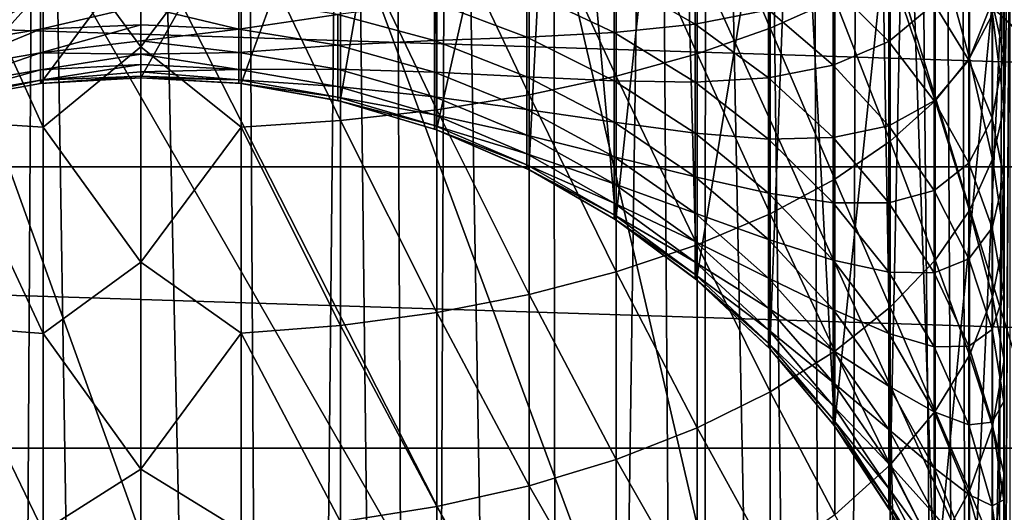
# Model space of a CAD drawing. Header units: metres. Extents: x -258 to 72, y -72 to 102.
# Tile 270 of 656: x -0.98 to 6.99, y 61.48 to 65.47. Entities that reach past the tile are written whole.
import ezdxf

# ---------------------------------------------------------------- set-up
doc = ezdxf.new("R2010")
doc.units = ezdxf.units.M
doc.layers.add('solid_FREESTAND_ASM_SW0005', color=7, linetype='CONTINUOUS')

msp = doc.modelspace()

# ---------------------------------------------------------------- linework, layer by layer
at = {"layer": 'solid_FREESTAND_ASM_SW0005'}
for points in [[(7.028702, 77.823265, 45.551315), (6.628679, 77.554794, 45.755878), (6.769414, 21.981243, 45.685631)], [(7.028702, 77.823265, 45.551315), (6.769414, 21.981243, 45.685631), (7.861178, 21.614853, 45.075054)], [(6.628679, 77.554794, 45.755878), (6.472615, 77.456192, 45.831638), (6.769414, 21.981243, 45.685631)], [(6.472615, 77.456192, 45.831638), (6.224226, 77.306015, 45.947674), (6.769414, 21.981243, 45.685631)], [(6.224226, 77.306015, 45.947674), (5.816307, 77.076492, 46.126446), (6.769414, 21.981243, 45.685631)], [(5.816307, 77.076492, 46.126446), (5.405567, 76.865677, 46.292137), (5.658291, 22.293133, 46.19186)], [(5.816307, 77.076492, 46.126446), (5.658291, 22.293133, 46.19186), (6.769414, 21.981243, 45.685631)], [(5.405567, 76.865677, 46.292137), (4.992632, 76.673012, 46.44474), (5.658291, 22.293133, 46.19186)], [(4.992632, 76.673012, 46.44474), (4.578208, 76.498077, 46.584259), (5.658291, 22.293133, 46.19186)], [(4.578208, 76.498077, 46.584259), (4.162912, 76.340408, 46.710766), (4.535275, 22.54842, 46.597946)], [(4.578208, 76.498077, 46.584259), (4.535275, 22.54842, 46.597946), (5.658291, 22.293133, 46.19186)], [(4.162912, 76.340408, 46.710766), (3.330263, 76.074623, 46.92564), (3.405529, 22.746481, 46.908295)], [(4.162912, 76.340408, 46.710766), (3.405529, 22.746481, 46.908295), (4.535275, 22.54842, 46.597946)], [(3.330263, 76.074623, 46.92564), (2.495496, 75.871727, 47.090961), (3.405529, 22.746481, 46.908295)], [(2.495496, 75.871727, 47.090961), (2.037221, 75.786079, 47.161015), (2.271846, 22.887524, 47.126957)], [(2.495496, 75.871727, 47.090961), (2.271846, 22.887524, 47.126957), (3.405529, 22.746481, 46.908295)], [(2.037221, 75.786079, 47.161015), (1.660388, 75.728943, 47.207821), (2.271846, 22.887524, 47.126957)], [(-0.832487, 75.645218, 47.276882), (-1.666909, 75.73008, 47.207092), (-1.136793, 22.971889, 47.256863)], [(1.660388, 75.728943, 47.207821), (0.827557, 75.644501, 47.277153), (1.136797, 22.971889, 47.256863)], [(1.660388, 75.728943, 47.207821), (1.136797, 22.971889, 47.256863), (2.271846, 22.887524, 47.126957)], [(-0.832487, 75.645218, 47.276882), (-1.136793, 22.971889, 47.256863), (0, 23, 47.299999)], [(0, 75.617157, 47.299999), (-0.832487, 75.645218, 47.276882), (0, 23, 47.299999)], [(0.827557, 75.644501, 47.277153), (0, 75.617157, 47.299999), (1.136797, 22.971889, 47.256863)], [(0, 75.617157, 47.299999), (0, 23, 47.299999), (1.136797, 22.971889, 47.256863)], [(6.208228, 54.036381, -872.605164), (-0.000496, 70.836792, -873.1203), (-2.318088, 70.798859, -873.1203)], [(6.208228, 54.036381, -872.605164), (2.31709, 70.798882, -873.1203), (-0.000496, 70.836792, -873.1203)], [(-7.592783, 68.983185, -873.069885), (3.018616, 52.879505, -872.566895), (-3.397065, 70.755295, -873.1203)], [(6.208228, 54.036381, -872.605164), (-2.318088, 70.798859, -873.1203), (-3.397065, 70.755295, -873.1203)], [(6.208228, 54.036381, -872.605164), (-3.397065, 70.755295, -873.1203), (3.018616, 52.879505, -872.566895)], [(9.46113, 55.001034, -872.644226), (4.63219, 70.685173, -873.1203), (2.31709, 70.798882, -873.1203)], [(9.46113, 55.001034, -872.644226), (2.31709, 70.798882, -873.1203), (6.208228, 54.036381, -872.605164)], [(9.46113, 55.001034, -872.644226), (6.942323, 70.495789, -873.1203), (4.63219, 70.685173, -873.1203)], [(12.765753, 55.770023, -872.683899), (9.245013, 70.230911, -873.1203), (6.942323, 70.495789, -873.1203)], [(12.765753, 55.770023, -872.683899), (6.942323, 70.495789, -873.1203), (9.46113, 55.001034, -872.644226)], [(-1.614308, 64.811317, -2.2), (-2.384848, 69.25, -2.2), (2.384848, 69.25, -2.2)], [(-0.812653, 64.952667, -2.2), (-1.614308, 64.811317, -2.2), (2.384848, 69.25, -2.2)], [(-0.812653, 64.952667, -2.2), (2.384848, 69.25, -2.2), (0, 65, -2.2)], [(0.812653, 64.952667, -2.2), (0, 65, -2.2), (2.384848, 69.25, -2.2)], [(1.614308, 64.811317, -2.2), (0.812653, 64.952667, -2.2), (2.384848, 69.25, -2.2)], [(2.394144, 64.57785, -2.2), (1.614308, 64.811317, -2.2), (2.384848, 69.25, -2.2)], [(2.394144, 64.57785, -2.2), (2.384848, 69.25, -2.2), (3.385394, 68.99041, -2.2)], [(-7.592783, 68.983185, -873.069885), (-11.677063, 66.962334, -873.020874), (-0.096357, 51.534515, -872.52948)], [(-7.592783, 68.983185, -873.069885), (-0.096357, 51.534515, -872.52948), (3.018616, 52.879505, -872.566895)], [(3.141594, 64.255424, -2.2), (2.394144, 64.57785, -2.2), (3.385394, 68.99041, -2.2)], [(3.84656, 63.848415, -2.2), (3.141594, 64.255424, -2.2), (3.385394, 68.99041, -2.2)], [(3.84656, 63.848415, -2.2), (3.385394, 68.99041, -2.2), (4.358607, 68.642021, -2.2)], [(4.499516, 63.362309, -2.2), (3.84656, 63.848415, -2.2), (4.358607, 68.642021, -2.2)], [(4.499516, 63.362309, -2.2), (4.358607, 68.642021, -2.2), (5.296589, 68.207649, -2.2)], [(5.091614, 62.803692, -2.2), (4.499516, 63.362309, -2.2), (5.296589, 68.207649, -2.2)], [(5.614861, 62.180111, -2.2), (5.091614, 62.803692, -2.2), (5.296589, 68.207649, -2.2)], [(5.614861, 62.180111, -2.2), (5.296589, 68.207649, -2.2), (6.191791, 67.690804, -2.2)], [(6.062179, 61.499996, -2.2), (5.614861, 62.180111, -2.2), (6.191791, 67.690804, -2.2)], [(6.427511, 60.77256, -2.2), (6.062179, 61.499996, -2.2), (6.191791, 67.690804, -2.2)], [(6.427511, 60.77256, -2.2), (6.191791, 67.690804, -2.2), (7.036954, 67.095673, -2.2)], [(6.705927, 60.007622, -2.2), (6.427511, 60.77256, -2.2), (7.036954, 67.095673, -2.2)], [(6.893654, 59.215538, -2.2), (6.705927, 60.007622, -2.2), (7.036954, 67.095673, -2.2)], [(7.036954, 67.095673, 10.3), (6.721666, 65.738327, 10.3), (7.493695, 64.993355, 10.3)], [(6.988157, 58.407017, -2.2), (6.893654, 59.215538, -2.2), (7.036954, 67.095673, -2.2)], [(6.988157, 57.592983, -2.2), (7.036954, 67.095673, -2.2), (7.036954, 48.904327, -2.2)], [(6.988157, 57.592983, -2.2), (6.988157, 58.407017, -2.2), (7.036954, 67.095673, -2.2)], [(0, 67.052956, -433.804932), (0, 65.250931, -433.236755), (-0.792422, 66.329659, -433.550537)], [(0.81265, 66.330338, -433.548309), (0, 65.250931, -433.236755), (0, 67.052956, -433.804932)], [(-11.677063, 66.962334, -873.020874), (-3.125612, 50.006203, -872.493103), (-0.096357, 51.534515, -872.52948)], [(5.094968, 66.960648, -431.490143), (5.094968, 65.40329, -430.93988), (4.502632, 66.796799, -432.025177)], [(5.618265, 65.636177, -430.360321), (5.094968, 65.40329, -430.93988), (5.094968, 66.960648, -431.490143)], [(4.502632, 66.796799, -432.025177), (4.502632, 65.194656, -431.459106), (3.849284, 66.654213, -432.490753)], [(5.094968, 65.40329, -430.93988), (4.502632, 65.194656, -431.459106), (4.502632, 66.796799, -432.025177)], [(3.849284, 66.654213, -432.490753), (3.849284, 65.0131, -431.910919), (3.143778, 66.534828, -432.880585)], [(4.502632, 65.194656, -431.459106), (3.849284, 65.0131, -431.910919), (3.849284, 66.654213, -432.490753)], [(3.143778, 66.534828, -432.880585), (3.143778, 64.861084, -432.289215), (2.395672, 66.440254, -433.189392)], [(3.849284, 65.0131, -431.910919), (3.143778, 64.861084, -432.289215), (3.143778, 66.534828, -432.880585)], [(2.395672, 66.440254, -433.189392), (2.395672, 64.740669, -432.588898), (1.615104, 66.371788, -433.412994)], [(3.143778, 64.861084, -432.289215), (2.395672, 64.740669, -432.588898), (2.395672, 66.440254, -433.189392)], [(6.708258, 66.447411, -428.341492), (6.708258, 65.158928, -427.759064), (6.430413, 66.161797, -429.052277)], [(6.895205, 65.515984, -427.050903), (6.708258, 65.158928, -427.759064), (6.708258, 66.447411, -428.341492)], [(-0.792422, 64.599838, -432.939362), (-1.595284, 64.651741, -432.810211), (-1.595284, 66.370415, -433.41745)], [(-0.792422, 66.329659, -433.550537), (-0.792422, 64.599838, -432.939362), (-1.595284, 66.370415, -433.41745)], [(1.615104, 66.371788, -433.412994), (1.615104, 64.653481, -432.805878), (0.81265, 66.330338, -433.548309)], [(2.395672, 64.740669, -432.588898), (1.615104, 64.653481, -432.805878), (1.615104, 66.371788, -433.412994)], [(33.534027, 64.27845, -887), (-33.534019, 64.278458, -887), (-29.346737, 66.294937, -887)], [(33.534027, 64.27845, -887), (-29.346737, 66.294937, -887), (29.346739, 66.294937, -887)], [(0, 65.250931, -433.236755), (-0.792422, 64.599838, -432.939362), (-0.792422, 66.329659, -433.550537)], [(0.81265, 66.330338, -433.548309), (0.81265, 64.600708, -432.937195), (0, 65.250931, -433.236755)], [(1.615104, 64.653481, -432.805878), (0.81265, 64.600708, -432.937195), (0.81265, 66.330338, -433.548309)], [(6.891665, 65.616196, -424.32193), (6.987534, 65.19194, -425.010986), (6.987534, 66.247246, -425.600525)], [(6.987534, 66.247246, -425.600525), (6.987534, 65.19194, -425.010986), (6.988719, 65.880402, -426.328094)], [(6.430413, 66.161797, -429.052277), (6.430413, 64.814064, -428.443054), (6.065433, 65.89016, -429.728271)], [(6.708258, 65.158928, -427.759064), (6.430413, 64.814064, -428.443054), (6.430413, 66.161797, -429.052277)], [(5.606095, 65.743492, -420.741425), (6.055243, 65.294319, -421.251801), (6.055243, 66.030457, -421.846191)], [(6.055243, 66.030457, -421.846191), (6.055243, 65.294319, -421.251801), (6.42234, 65.597885, -422.431061)], [(6.42234, 65.597885, -422.431061), (6.702413, 65.142876, -423.046295), (6.702413, 66.031738, -423.647064)], [(6.702413, 66.031738, -423.647064), (6.702413, 65.142876, -423.046295), (6.891665, 65.616196, -424.32193)], [(3.832261, 65.811264, -418.413177), (4.487022, 65.433891, -418.717896), (4.487022, 65.954643, -419.30957)], [(4.487022, 65.954643, -419.30957), (4.487022, 65.433891, -418.717896), (5.080983, 65.55191, -419.695557)], [(6.065433, 65.89016, -429.728271), (6.065433, 64.486076, -429.093597), (5.618265, 65.636177, -430.360321)], [(6.430413, 64.814064, -428.443054), (6.065433, 64.486076, -429.093597), (6.065433, 65.89016, -429.728271)], [(6.988719, 65.880402, -426.328094), (6.988719, 64.764709, -425.704834), (6.895205, 65.515984, -427.050903)], [(6.987534, 65.19194, -425.010986), (6.988719, 64.764709, -425.704834), (6.988719, 65.880402, -426.328094)], [(3.125571, 65.70314, -417.585419), (3.832261, 65.36705, -417.812561), (3.832261, 65.811264, -418.413177)], [(3.832261, 65.811264, -418.413177), (3.832261, 65.36705, -417.812561), (4.487022, 65.433891, -418.717896)], [(6.612305, 65.831985, 22.286139), (7.331439, 65.655716, 22.799999), (7.331439, 65.163277, 22.799999)], [(6.721666, 65.738327, 10.3), (6.612305, 65.831985, 22.286139), (7.331439, 65.163277, 22.799999)], [(2.376529, 65.609566, -416.822174), (3.125571, 65.329514, -416.978607), (3.125571, 65.70314, -417.585419)], [(3.125571, 65.70314, -417.585419), (3.125571, 65.329514, -416.978607), (3.832261, 65.36705, -417.812561)], [(5.080983, 65.55191, -419.695557), (5.606095, 65.102081, -420.126678), (5.606095, 65.743492, -420.741425)], [(5.606095, 65.743492, -420.741425), (5.606095, 65.102081, -420.126678), (6.055243, 65.294319, -421.251801)], [(7.493695, 64.993355, 10.3), (6.721666, 65.738327, 10.3), (7.331439, 65.163277, 22.799999)], [(-1.615104, 65.259392, -415.498627), (-0.81265, 65.392853, -415.451477), (-0.81265, 65.636734, -416.058411)], [(-1.615104, 65.507759, -416.11673), (-1.615104, 65.259392, -415.498627), (-0.81265, 65.636734, -416.058411)], [(0, 65.582977, -415.815155), (-0.81265, 65.636734, -416.058411), (-0.81265, 65.392853, -415.451477)], [(0.792422, 65.638863, -416.057465), (0, 65.582977, -415.815155), (0.792422, 65.39505, -415.450714)], [(0.792422, 65.638863, -416.057465), (0.792422, 65.39505, -415.450714), (1.595284, 65.512016, -416.114807)], [(5.618265, 65.636177, -430.360321), (5.618265, 64.179413, -429.701843), (5.094968, 65.40329, -430.93988)], [(6.065433, 64.486076, -429.093597), (5.618265, 64.179413, -429.701843), (5.618265, 65.636177, -430.360321)], [(0, 65.429779, -415.413818), (0, 65.582977, -415.815155), (-0.81265, 65.392853, -415.451477)], [(0.792422, 65.39505, -415.450714), (0, 65.582977, -415.815155), (0, 65.429779, -415.413818)], [(1.595284, 65.512016, -416.114807), (2.376529, 65.30101, -416.210175), (2.376529, 65.609566, -416.822174)], [(2.376529, 65.609566, -416.822174), (2.376529, 65.30101, -416.210175), (3.125571, 65.329514, -416.978607)], [(4.487022, 65.433891, -418.717896), (5.080983, 64.999878, -419.068329), (5.080983, 65.55191, -419.695557)], [(5.080983, 65.55191, -419.695557), (5.080983, 64.999878, -419.068329), (5.606095, 65.102081, -420.126678)], [(6.055243, 65.294319, -421.251801), (6.42234, 64.813698, -421.797882), (6.42234, 65.597885, -422.431061)], [(6.42234, 65.597885, -422.431061), (6.42234, 64.813698, -421.797882), (6.702413, 65.142876, -423.046295)], [(6.702413, 65.142876, -423.046295), (6.891665, 64.671593, -423.683502), (6.891665, 65.616196, -424.32193)], [(6.891665, 65.616196, -424.32193), (6.891665, 64.671593, -423.683502), (6.987534, 65.19194, -425.010986)], [(0.792422, 65.39505, -415.450714), (1.595284, 65.263794, -415.49707), (1.595284, 65.512016, -416.114807)], [(1.595284, 65.512016, -416.114807), (1.595284, 65.263794, -415.49707), (2.376529, 65.30101, -416.210175)], [(6.895205, 65.515984, -427.050903), (6.895205, 64.340309, -426.394104), (6.708258, 65.158928, -427.759064)], [(6.988719, 64.764709, -425.704834), (6.895205, 64.340309, -426.394104), (6.895205, 65.515984, -427.050903)], [(-1.615104, 65.064339, -414.861725), (-0.81265, 65.201317, -414.82605), (-0.81265, 65.392853, -415.451477)], [(-1.615104, 65.259392, -415.498627), (-1.615104, 65.064339, -414.861725), (-0.81265, 65.392853, -415.451477)], [(0, 65.429779, -415.413818), (-0.81265, 65.392853, -415.451477), (-0.81265, 65.201317, -414.82605)], [(0, 65.299316, -415.004517), (0, 65.429779, -415.413818), (-0.81265, 65.201317, -414.82605)], [(0.792422, 65.39505, -415.450714), (0, 65.429779, -415.413818), (0, 65.299316, -415.004517)], [(0.792422, 65.39505, -415.450714), (0, 65.299316, -415.004517), (0.792422, 65.203575, -414.82547)], [(0.792422, 65.39505, -415.450714), (0.792422, 65.203575, -414.82547), (1.595284, 65.263794, -415.49707)], [(3.832261, 65.36705, -417.812561), (4.487022, 64.965202, -418.084167), (4.487022, 65.433891, -418.717896)], [(4.487022, 65.433891, -418.717896), (4.487022, 64.965202, -418.084167), (5.080983, 64.999878, -419.068329)], [(5.094968, 65.40329, -430.93988), (5.094968, 63.898212, -430.259552), (4.502632, 65.194656, -431.459106)], [(5.618265, 64.179413, -429.701843), (5.094968, 63.898212, -430.259552), (5.094968, 65.40329, -430.93988)], [(1.595284, 65.263794, -415.49707), (2.376529, 65.045464, -415.574219), (2.376529, 65.30101, -416.210175)], [(2.376529, 65.30101, -416.210175), (3.125571, 65.008698, -416.342316), (3.125571, 65.329514, -416.978607)], [(2.376529, 65.30101, -416.210175), (2.376529, 65.045464, -415.574219), (3.125571, 65.008698, -416.342316)], [(3.125571, 65.329514, -416.978607), (3.832261, 64.975372, -417.176453), (3.832261, 65.36705, -417.812561)], [(3.125571, 65.329514, -416.978607), (3.125571, 65.008698, -416.342316), (3.832261, 64.975372, -417.176453)], [(3.832261, 65.36705, -417.812561), (3.832261, 64.975372, -417.176453), (4.487022, 64.965202, -418.084167)], [(0, 65.192017, -414.588531), (0, 65.299316, -415.004517), (-0.81265, 65.201317, -414.82605)], [(0, 65.250931, -433.236755), (0, 63.505287, -432.513702), (-0.792422, 64.599838, -432.939362)], [(0.792422, 65.203575, -414.82547), (0, 65.299316, -415.004517), (0, 65.192017, -414.588531)], [(0.81265, 64.600708, -432.937195), (0, 63.505287, -432.513702), (0, 65.250931, -433.236755)], [(0.792422, 65.203575, -414.82547), (1.595284, 65.068863, -414.860535), (1.595284, 65.263794, -415.49707)], [(1.595284, 65.263794, -415.49707), (1.595284, 65.068863, -414.860535), (2.376529, 65.045464, -415.574219)], [(5.606095, 65.102081, -420.126678), (6.055243, 64.611237, -420.597107), (6.055243, 65.294319, -421.251801)], [(6.055243, 65.294319, -421.251801), (6.055243, 64.611237, -420.597107), (6.42234, 64.813698, -421.797882)], [(-1.615104, 64.924004, -414.210571), (-0.81265, 65.063515, -414.186646), (-0.81265, 65.201317, -414.82605)], [(-1.615104, 65.064339, -414.861725), (-1.615104, 64.924004, -414.210571), (-0.81265, 65.201317, -414.82605)], [(0, 65.192017, -414.588531), (-0.81265, 65.201317, -414.82605), (-0.81265, 65.063515, -414.186646)], [(0, 65.108208, -414.167206), (0, 65.192017, -414.588531), (-0.81265, 65.063515, -414.186646)], [(0.792422, 65.203575, -414.82547), (0, 65.192017, -414.588531), (0.792422, 65.065811, -414.186249)], [(0.792422, 65.065811, -414.186249), (0, 65.192017, -414.588531), (0, 65.108208, -414.167206)], [(0.792422, 65.203575, -414.82547), (0.792422, 65.065811, -414.186249), (1.595284, 65.068863, -414.860535)], [(4.502632, 65.194656, -431.459106), (4.502632, 63.646297, -430.759186), (3.849284, 65.0131, -431.910919)], [(5.094968, 63.898212, -430.259552), (4.502632, 63.646297, -430.759186), (4.502632, 65.194656, -431.459106)], [(6.42234, 64.813698, -421.797882), (6.702413, 64.308151, -422.372284), (6.702413, 65.142876, -423.046295)], [(6.708258, 65.158928, -427.759064), (6.708258, 63.924477, -427.069458), (6.430413, 64.814064, -428.443054)], [(6.702413, 65.142876, -423.046295), (6.702413, 64.308151, -422.372284), (6.891665, 64.671593, -423.683502)], [(6.895205, 64.340309, -426.394104), (6.708258, 63.924477, -427.069458), (6.708258, 65.158928, -427.759064)], [(6.891665, 64.671593, -423.683502), (6.987534, 64.190422, -424.334076), (6.987534, 65.19194, -425.010986)], [(6.987534, 65.19194, -425.010986), (6.987534, 64.190422, -424.334076), (6.988719, 64.764709, -425.704834)], [(-1.615104, 64.839394, -413.549835), (-0.81265, 64.980431, -413.537842), (-0.81265, 65.063515, -414.186646)], [(-1.615104, 64.924004, -414.210571), (-1.615104, 64.839394, -413.549835), (-0.81265, 65.063515, -414.186646)], [(0, 65.108208, -414.167206), (-0.81265, 65.063515, -414.186646), (-0.81265, 64.980431, -413.537842)], [(0, 65.048157, -413.741821), (0, 65.108208, -414.167206), (-0.81265, 64.980431, -413.537842)], [(0.792422, 65.065811, -414.186249), (0, 65.108208, -414.167206), (0, 65.048157, -413.741821)], [(0.792422, 65.065811, -414.186249), (0, 65.048157, -413.741821), (0.792422, 64.982758, -413.537628)], [(0.792422, 65.065811, -414.186249), (1.595284, 64.928604, -414.209778), (1.595284, 65.068863, -414.860535)], [(0.792422, 65.065811, -414.186249), (0.792422, 64.982758, -413.537628), (1.595284, 64.928604, -414.209778)], [(1.595284, 65.068863, -414.860535), (1.595284, 64.928604, -414.209778), (2.376529, 64.844765, -414.918884)], [(1.595284, 65.068863, -414.860535), (2.376529, 64.844765, -414.918884), (2.376529, 65.045464, -415.574219)], [(5.080983, 64.999878, -419.068329), (5.606095, 64.515106, -419.459747), (5.606095, 65.102081, -420.126678)], [(5.606095, 65.102081, -420.126678), (5.606095, 64.515106, -419.459747), (6.055243, 64.611237, -420.597107)], [(-0.81265, 64.952667, -412.884338), (-0.812653, 64.952667, -2.2), (0, 65, -2.2)], [(0, 65.012047, -413.313751), (0, 65.048157, -413.741821), (-0.81265, 64.980431, -413.537842)], [(0, 65.012047, -413.313751), (-0.81265, 64.952667, -412.884338), (0, 65, -412.884338)], [(0, 65.012047, -413.313751), (-0.81265, 64.980431, -413.537842), (-0.81265, 64.952667, -412.884338)], [(-0.81265, 64.952667, -412.884338), (0, 65, -2.2), (0, 65, -207.54216)], [(-0.81265, 64.952667, -412.884338), (0, 65, -207.54216), (0, 65, -412.884338)], [(0.792422, 64.982758, -413.537628), (0, 65.048157, -413.741821), (0, 65.012047, -413.313751)], [(0.792422, 64.982758, -413.537628), (0, 65.012047, -413.313751), (0, 65, -412.884338)], [(0, 65, -207.54216), (0, 65, -2.2), (0.812653, 64.952667, -2.2)], [(0, 65, -412.884338), (0, 65, -207.54216), (0.812653, 64.952667, -2.2)], [(0.792422, 64.955002, -412.884338), (0, 65, -412.884338), (0.812653, 64.952667, -2.2)], [(0.792422, 64.982758, -413.537628), (0, 65, -412.884338), (0.792422, 64.955002, -412.884338)], [(0.792422, 64.982758, -413.537628), (1.595284, 64.844048, -413.549438), (1.595284, 64.928604, -414.209778)], [(0.792422, 64.982758, -413.537628), (0.792422, 64.955002, -412.884338), (1.595284, 64.844048, -413.549438)], [(2.376529, 65.045464, -415.574219), (2.376529, 64.844765, -414.918884), (3.125571, 64.743004, -415.681091)], [(2.376529, 65.045464, -415.574219), (3.125571, 64.743004, -415.681091), (3.125571, 65.008698, -416.342316)], [(3.125571, 65.008698, -416.342316), (3.125571, 64.743004, -415.681091), (3.832261, 64.639061, -416.509399)], [(3.125571, 65.008698, -416.342316), (3.832261, 64.639061, -416.509399), (3.832261, 64.975372, -417.176453)], [(3.849284, 65.0131, -431.910919), (3.849284, 63.427078, -431.194), (3.143778, 64.861084, -432.289215)], [(4.502632, 63.646297, -430.759186), (3.849284, 63.427078, -431.194), (3.849284, 65.0131, -431.910919)], [(4.487022, 64.965202, -418.084167), (5.080983, 64.503029, -418.396545), (5.080983, 64.999878, -419.068329)], [(5.080983, 64.999878, -419.068329), (5.080983, 64.503029, -418.396545), (5.606095, 64.515106, -419.459747)], [(-0.81265, 64.980431, -413.537842), (-1.615104, 64.811127, -412.884338), (-0.81265, 64.952667, -412.884338)], [(-1.615104, 64.839394, -413.549835), (-1.615104, 64.811127, -412.884338), (-0.81265, 64.980431, -413.537842)], [(-1.615104, 64.811127, -412.884338), (-1.614308, 64.811317, -2.2), (-0.812653, 64.952667, -2.2)], [(-0.81265, 64.952667, -412.884338), (-1.615104, 64.811127, -412.884338), (-0.812653, 64.952667, -2.2)], [(0.81265, 64.952667, -412.884338), (0.792422, 64.955002, -412.884338), (0.812653, 64.952667, -2.2)], [(1.595284, 64.844048, -413.549438), (0.792422, 64.955002, -412.884338), (0.81265, 64.952667, -412.884338)], [(0.81265, 64.952667, -412.884338), (0.812653, 64.952667, -2.2), (1.614308, 64.811317, -2.2)], [(1.595284, 64.815796, -412.884338), (0.81265, 64.952667, -412.884338), (1.614308, 64.811317, -2.2)], [(1.595284, 64.844048, -413.549438), (0.81265, 64.952667, -412.884338), (1.595284, 64.815796, -412.884338)], [(1.595284, 64.928604, -414.209778), (1.595284, 64.844048, -413.549438), (2.376529, 64.700371, -414.248901)], [(1.595284, 64.928604, -414.209778), (2.376529, 64.700371, -414.248901), (2.376529, 64.844765, -414.918884)], [(3.832261, 64.975372, -417.176453), (4.487022, 64.551941, -417.412994), (4.487022, 64.965202, -418.084167)], [(3.832261, 64.975372, -417.176453), (3.832261, 64.639061, -416.509399), (4.487022, 64.551941, -417.412994)], [(4.487022, 64.965202, -418.084167), (4.487022, 64.551941, -417.412994), (5.080983, 64.503029, -418.396545)], [(1.595284, 64.844048, -413.549438), (2.376529, 64.613319, -413.569092), (2.376529, 64.700371, -414.248901)], [(1.595284, 64.844048, -413.549438), (1.595284, 64.815796, -412.884338), (2.376529, 64.613319, -413.569092)], [(2.376529, 64.844765, -414.918884), (2.376529, 64.700371, -414.248901), (3.125571, 64.53434, -414.999725)], [(2.376529, 64.844765, -414.918884), (3.125571, 64.53434, -414.999725), (3.125571, 64.743004, -415.681091)], [(3.143778, 64.861084, -432.289215), (3.143778, 63.243526, -431.558044), (2.395672, 64.740669, -432.588898)], [(3.849284, 63.427078, -431.194), (3.143778, 63.243526, -431.558044), (3.143778, 64.861084, -432.289215)], [(1.614311, 64.811317, -412.884338), (1.595284, 64.815796, -412.884338), (1.614308, 64.811317, -2.2)], [(2.376529, 64.613319, -413.569092), (1.595284, 64.815796, -412.884338), (1.614311, 64.811317, -412.884338)], [(1.614311, 64.811317, -412.884338), (1.614308, 64.811317, -2.2), (2.394144, 64.57785, -2.2)], [(2.376529, 64.584229, -412.884338), (1.614311, 64.811317, -412.884338), (2.394144, 64.57785, -2.2)], [(2.376529, 64.613319, -413.569092), (1.614311, 64.811317, -412.884338), (2.376529, 64.584229, -412.884338)], [(3.125571, 64.743004, -415.681091), (3.125571, 64.53434, -414.999725), (3.832261, 64.360519, -415.816223)], [(3.125571, 64.743004, -415.681091), (3.832261, 64.360519, -415.816223), (3.832261, 64.639061, -416.509399)], [(6.055243, 64.611237, -420.597107), (6.42234, 64.086037, -421.100464), (6.42234, 64.813698, -421.797882)], [(6.430413, 64.814064, -428.443054), (6.430413, 63.522854, -427.721741), (6.065433, 64.486076, -429.093597)], [(6.42234, 64.813698, -421.797882), (6.42234, 64.086037, -421.100464), (6.702413, 64.308151, -422.372284)], [(6.708258, 63.924477, -427.069458), (6.430413, 63.522854, -427.721741), (6.430413, 64.814064, -428.443054)], [(6.988719, 64.764709, -425.704834), (6.988719, 63.705894, -424.989197), (6.895205, 64.340309, -426.394104)], [(6.987534, 64.190422, -424.334076), (6.988719, 63.705894, -424.989197), (6.988719, 64.764709, -425.704834)], [(2.395672, 64.740669, -432.588898), (2.395672, 63.098129, -431.846405), (1.615104, 64.653481, -432.805878)], [(2.376529, 64.700371, -414.248901), (2.376529, 64.613319, -413.569092), (3.125571, 64.384209, -414.303131)], [(2.376529, 64.700371, -414.248901), (3.125571, 64.384209, -414.303131), (3.125571, 64.53434, -414.999725)], [(3.143778, 63.243526, -431.558044), (2.395672, 63.098129, -431.846405), (2.395672, 64.740669, -432.588898)], [(6.702413, 64.308151, -422.372284), (6.891665, 63.784531, -422.967255), (6.891665, 64.671593, -423.683502)], [(6.891665, 64.671593, -423.683502), (6.891665, 63.784531, -422.967255), (6.987534, 64.190422, -424.334076)], [(-0.792422, 62.928082, -432.183685), (-1.595284, 62.990753, -432.059387), (-1.595284, 64.651741, -432.810211)], [(-0.792422, 64.599838, -432.939362), (-0.792422, 62.928082, -432.183685), (-1.595284, 64.651741, -432.810211)], [(0, 63.505287, -432.513702), (-0.792422, 62.928082, -432.183685), (-0.792422, 64.599838, -432.939362)], [(0.81265, 64.600708, -432.937195), (0.81265, 62.929134, -432.18161), (0, 63.505287, -432.513702)], [(1.615104, 64.653481, -432.805878), (1.615104, 62.992855, -432.055206), (0.81265, 64.600708, -432.937195)], [(1.615104, 62.992855, -432.055206), (0.81265, 62.929134, -432.18161), (0.81265, 64.600708, -432.937195)], [(2.395672, 63.098129, -431.846405), (1.615104, 62.992855, -432.055206), (1.615104, 64.653481, -432.805878)], [(2.376529, 64.613319, -413.569092), (3.125571, 64.293694, -413.596283), (3.125571, 64.384209, -414.303131)], [(2.376529, 64.613319, -413.569092), (2.376529, 64.584229, -412.884338), (3.125571, 64.293694, -413.596283)], [(2.394141, 64.57785, -412.884338), (2.376529, 64.584229, -412.884338), (2.394144, 64.57785, -2.2)], [(3.125571, 64.293694, -413.596283), (2.376529, 64.584229, -412.884338), (2.394141, 64.57785, -412.884338)], [(3.832261, 64.639061, -416.509399), (4.487022, 64.197083, -416.709167), (4.487022, 64.551941, -417.412994)], [(3.832261, 64.639061, -416.509399), (3.832261, 64.360519, -415.816223), (4.487022, 64.197083, -416.709167)], [(5.606095, 64.515106, -419.459747), (6.055243, 63.986137, -419.886871), (6.055243, 64.611237, -420.597107)], [(6.055243, 64.611237, -420.597107), (6.055243, 63.986137, -419.886871), (6.42234, 64.086037, -421.100464)], [(2.394141, 64.57785, -412.884338), (2.394144, 64.57785, -2.2), (3.141594, 64.255424, -2.2)], [(3.125571, 64.263451, -412.884338), (2.394141, 64.57785, -412.884338), (3.141594, 64.255424, -2.2)], [(3.125571, 64.293694, -413.596283), (2.394141, 64.57785, -412.884338), (3.125571, 64.263451, -412.884338)], [(3.125571, 64.53434, -414.999725), (3.125571, 64.384209, -414.303131), (3.832261, 64.141769, -415.101929)], [(3.125571, 64.53434, -414.999725), (3.832261, 64.141769, -415.101929), (3.832261, 64.360519, -415.816223)], [(4.487022, 64.551941, -417.412994), (5.080983, 64.064941, -417.685028), (5.080983, 64.503029, -418.396545)], [(4.487022, 64.551941, -417.412994), (4.487022, 64.197083, -416.709167), (5.080983, 64.064941, -417.685028)], [(5.080983, 64.503029, -418.396545), (5.606095, 63.986809, -418.745453), (5.606095, 64.515106, -419.459747)], [(5.080983, 64.503029, -418.396545), (5.080983, 64.064941, -417.685028), (5.606095, 63.986809, -418.745453)], [(5.606095, 64.515106, -419.459747), (5.606095, 63.986809, -418.745453), (6.055243, 63.986137, -419.886871)], [(6.065433, 64.486076, -429.093597), (6.065433, 63.140881, -428.342102), (5.618265, 64.179413, -429.701843)], [(6.430413, 63.522854, -427.721741), (6.065433, 63.140881, -428.342102), (6.065433, 64.486076, -429.093597)], [(3.125571, 64.384209, -414.303131), (3.125571, 64.293694, -413.596283), (3.832261, 63.984386, -414.371674)], [(3.125571, 64.384209, -414.303131), (3.832261, 63.984386, -414.371674), (3.832261, 64.141769, -415.101929)], [(3.832261, 64.360519, -415.816223), (4.487022, 63.903198, -415.977814), (4.487022, 64.197083, -416.709167)], [(3.832261, 64.360519, -415.816223), (3.832261, 64.141769, -415.101929), (4.487022, 63.903198, -415.977814)], [(37.583469, 61.997845, -887), (-37.583458, 61.997852, -887), (-33.534019, 64.278458, -887)], [(37.583469, 61.997845, -887), (-33.534019, 64.278458, -887), (33.534027, 64.27845, -887)], [(3.125571, 64.293694, -413.596283), (3.832261, 63.8895, -413.630676), (3.832261, 63.984386, -414.371674)], [(3.125571, 64.293694, -413.596283), (3.125571, 64.263451, -412.884338), (3.832261, 63.8895, -413.630676)], [(3.141594, 64.255432, -412.884338), (3.125571, 64.263451, -412.884338), (3.141594, 64.255424, -2.2)], [(3.832261, 63.8895, -413.630676), (3.125571, 64.263451, -412.884338), (3.141594, 64.255432, -412.884338)], [(6.42234, 64.086037, -421.100464), (6.702413, 63.5336, -421.629944), (6.702413, 64.308151, -422.372284)], [(6.702413, 64.308151, -422.372284), (6.702413, 63.5336, -421.629944), (6.891665, 63.784531, -422.967255)], [(6.895205, 64.340309, -426.394104), (6.895205, 63.224564, -425.640015), (6.708258, 63.924477, -427.069458)], [(6.988719, 63.705894, -424.989197), (6.895205, 63.224564, -425.640015), (6.895205, 64.340309, -426.394104)], [(3.141594, 64.255432, -412.884338), (3.141594, 64.255424, -2.2), (3.84656, 63.848415, -2.2)], [(3.832261, 63.857796, -412.884338), (3.141594, 64.255432, -412.884338), (3.84656, 63.848415, -2.2)], [(3.832261, 63.8895, -413.630676), (3.141594, 64.255432, -412.884338), (3.832261, 63.857796, -412.884338)], [(4.487022, 64.197083, -416.709167), (5.080983, 63.688774, -416.938965), (5.080983, 64.064941, -417.685028)], [(4.487022, 64.197083, -416.709167), (4.487022, 63.903198, -415.977814), (5.080983, 63.688774, -416.938965)], [(6.891665, 63.784531, -422.967255), (6.987534, 63.249924, -423.574677), (6.987534, 64.190422, -424.334076)], [(6.987534, 64.190422, -424.334076), (6.987534, 63.249924, -423.574677), (6.988719, 63.705894, -424.989197)], [(3.832261, 64.141769, -415.101929), (4.487022, 63.672394, -415.224152), (4.487022, 63.903198, -415.977814)], [(3.832261, 64.141769, -415.101929), (3.832261, 63.984386, -414.371674), (4.487022, 63.672394, -415.224152)], [(5.618265, 64.179413, -429.701843), (5.618265, 62.783733, -428.92215), (5.094968, 63.898212, -430.259552)], [(6.065433, 63.140881, -428.342102), (5.618265, 62.783733, -428.92215), (5.618265, 64.179413, -429.701843)], [(5.080983, 64.064941, -417.685028), (5.606095, 63.520992, -417.988922), (5.606095, 63.986809, -418.745453)], [(5.080983, 64.064941, -417.685028), (5.080983, 63.688774, -416.938965), (5.606095, 63.520992, -417.988922)], [(6.055243, 63.986137, -419.886871), (6.42234, 63.420143, -420.343872), (6.42234, 64.086037, -421.100464)], [(6.42234, 64.086037, -421.100464), (6.42234, 63.420143, -420.343872), (6.702413, 63.5336, -421.629944)], [(3.832261, 63.984386, -414.371674), (4.487022, 63.506336, -414.453644), (4.487022, 63.672394, -415.224152)], [(3.832261, 63.984386, -414.371674), (3.832261, 63.8895, -413.630676), (4.487022, 63.506336, -414.453644)], [(5.606095, 63.986809, -418.745453), (6.055243, 63.423523, -419.12616), (6.055243, 63.986137, -419.886871)], [(5.606095, 63.986809, -418.745453), (5.606095, 63.520992, -417.988922), (6.055243, 63.423523, -419.12616)], [(6.055243, 63.986137, -419.886871), (6.055243, 63.423523, -419.12616), (6.42234, 63.420143, -420.343872)], [(3.832261, 63.8895, -413.630676), (3.832261, 63.857796, -412.884338), (4.487022, 63.406219, -413.671814)], [(3.832261, 63.8895, -413.630676), (4.487022, 63.406219, -413.671814), (4.487022, 63.506336, -414.453644)], [(4.487022, 63.903198, -415.977814), (5.080983, 63.377232, -416.163635), (5.080983, 63.688774, -416.938965)], [(4.487022, 63.903198, -415.977814), (4.487022, 63.672394, -415.224152), (5.080983, 63.377232, -416.163635)], [(5.094968, 63.898212, -430.259552), (5.094968, 62.456249, -429.45401), (4.502632, 63.646297, -430.759186)], [(5.618265, 62.783733, -428.92215), (5.094968, 62.456249, -429.45401), (5.094968, 63.898212, -430.259552)], [(6.708258, 63.924477, -427.069458), (6.708258, 62.752956, -426.277649), (6.430413, 63.522854, -427.721741)], [(6.895205, 63.224564, -425.640015), (6.708258, 62.752956, -426.277649), (6.708258, 63.924477, -427.069458)], [(3.846563, 63.848415, -412.884338), (3.832261, 63.857796, -412.884338), (3.84656, 63.848415, -2.2)], [(4.487022, 63.406219, -413.671814), (3.832261, 63.857796, -412.884338), (3.846563, 63.848415, -412.884338)], [(3.846563, 63.848415, -412.884338), (3.84656, 63.848415, -2.2), (4.499516, 63.362309, -2.2)], [(4.487022, 63.372768, -412.884338), (3.846563, 63.848415, -412.884338), (4.499516, 63.362309, -2.2)], [(4.487022, 63.406219, -413.671814), (3.846563, 63.848415, -412.884338), (4.487022, 63.372768, -412.884338)], [(6.702413, 63.5336, -421.629944), (6.891665, 62.961411, -422.178345), (6.891665, 63.784531, -422.967255)], [(6.891665, 63.784531, -422.967255), (6.891665, 62.961411, -422.178345), (6.987534, 63.249924, -423.574677)], [(6.988719, 63.705894, -424.989197), (6.988719, 62.711582, -424.18634), (6.895205, 63.224564, -425.640015)], [(6.987534, 63.249924, -423.574677), (6.988719, 62.711582, -424.18634), (6.988719, 63.705894, -424.989197)], [(4.502632, 63.646297, -430.759186), (4.502632, 62.162868, -429.930511), (3.849284, 63.427078, -431.194)], [(4.487022, 63.672394, -415.224152), (5.080983, 63.132561, -415.364716), (5.080983, 63.377232, -416.163635)], [(4.487022, 63.672394, -415.224152), (4.487022, 63.506336, -414.453644), (5.080983, 63.132561, -415.364716)], [(5.094968, 62.456249, -429.45401), (4.502632, 62.162868, -429.930511), (4.502632, 63.646297, -430.759186)], [(5.080983, 63.688774, -416.938965), (5.606095, 63.12101, -417.195587), (5.606095, 63.520992, -417.988922)], [(5.080983, 63.688774, -416.938965), (5.080983, 63.377232, -416.163635), (5.606095, 63.12101, -417.195587)], [(0, 63.505287, -432.513702), (0, 61.829308, -431.641235), (-0.792422, 62.928082, -432.183685)], [(0.81265, 62.929134, -432.18161), (0, 61.829308, -431.641235), (0, 63.505287, -432.513702)], [(4.487022, 63.506336, -414.453644), (5.080983, 62.956528, -414.547913), (5.080983, 63.132561, -415.364716)], [(4.487022, 63.506336, -414.453644), (4.487022, 63.406219, -413.671814), (5.080983, 62.956528, -414.547913)], [(5.606095, 63.520992, -417.988922), (6.055243, 62.927448, -418.320496), (6.055243, 63.423523, -419.12616)], [(5.606095, 63.520992, -417.988922), (5.606095, 63.12101, -417.195587), (6.055243, 62.927448, -418.320496)], [(6.430413, 63.522854, -427.721741), (6.430413, 62.297462, -426.893524), (6.065433, 63.140881, -428.342102)], [(6.42234, 63.420143, -420.343872), (6.702413, 62.824795, -420.824585), (6.702413, 63.5336, -421.629944)], [(6.708258, 62.752956, -426.277649), (6.430413, 62.297462, -426.893524), (6.430413, 63.522854, -427.721741)], [(6.702413, 63.5336, -421.629944), (6.702413, 62.824795, -420.824585), (6.891665, 62.961411, -422.178345)], [(3.849284, 63.427078, -431.194), (3.849284, 61.90757, -430.345123), (3.143778, 63.243526, -431.558044)], [(4.502632, 62.162868, -429.930511), (3.849284, 61.90757, -430.345123), (3.849284, 63.427078, -431.194)], [(4.487022, 63.406219, -413.671814), (4.487022, 63.372768, -412.884338), (5.080983, 62.850399, -413.719116)], [(4.487022, 63.406219, -413.671814), (5.080983, 62.850399, -413.719116), (5.080983, 62.956528, -414.547913)], [(6.055243, 63.423523, -419.12616), (6.42234, 62.820812, -419.533508), (6.42234, 63.420143, -420.343872)], [(6.055243, 63.423523, -419.12616), (6.055243, 62.927448, -418.320496), (6.42234, 62.820812, -419.533508)], [(6.42234, 63.420143, -420.343872), (6.42234, 62.820812, -419.533508), (6.702413, 62.824795, -420.824585)], [(4.499513, 63.362312, -412.884338), (4.487022, 63.372768, -412.884338), (4.499516, 63.362309, -2.2)], [(5.080983, 62.850399, -413.719116), (4.487022, 63.372768, -412.884338), (4.499513, 63.362312, -412.884338)], [(4.499513, 63.362312, -412.884338), (4.499516, 63.362309, -2.2), (5.091614, 62.803692, -2.2)], [(5.080983, 62.814938, -412.884338), (4.499513, 63.362312, -412.884338), (5.091614, 62.803692, -2.2)], [(5.080983, 62.850399, -413.719116), (4.499513, 63.362312, -412.884338), (5.080983, 62.814938, -412.884338)], [(5.080983, 63.377232, -416.163635), (5.606095, 62.789749, -416.371216), (5.606095, 63.12101, -417.195587)], [(5.080983, 63.377232, -416.163635), (5.080983, 63.132561, -415.364716), (5.606095, 62.789749, -416.371216)], [(3.143778, 63.243526, -431.558044), (3.143778, 61.693806, -430.692322), (2.395672, 63.098129, -431.846405)], [(3.849284, 61.90757, -430.345123), (3.143778, 61.693806, -430.692322), (3.143778, 63.243526, -431.558044)], [(6.891665, 62.961411, -422.178345), (6.987534, 62.377216, -422.738251), (6.987534, 63.249924, -423.574677)], [(6.987534, 63.249924, -423.574677), (6.987534, 62.377216, -422.738251), (6.988719, 62.711582, -424.18634)], [(6.895205, 63.224564, -425.640015), (6.895205, 62.176792, -424.793976), (6.708258, 62.752956, -426.277649)], [(6.988719, 62.711582, -424.18634), (6.895205, 62.176792, -424.793976), (6.895205, 63.224564, -425.640015)], [(2.395672, 63.098129, -431.846405), (2.395672, 61.524475, -430.967316), (1.615104, 62.992855, -432.055206)], [(3.143778, 61.693806, -430.692322), (2.395672, 61.524475, -430.967316), (2.395672, 63.098129, -431.846405)], [(5.080983, 63.132561, -415.364716), (5.606095, 62.529591, -415.521729), (5.606095, 62.789749, -416.371216)], [(5.080983, 63.132561, -415.364716), (5.080983, 62.956528, -414.547913), (5.606095, 62.529591, -415.521729)], [(5.606095, 63.12101, -417.195587), (6.055243, 62.501488, -417.475647), (6.055243, 62.927448, -418.320496)], [(5.606095, 63.12101, -417.195587), (5.606095, 62.789749, -416.371216), (6.055243, 62.501488, -417.475647)], [(6.065433, 63.140881, -428.342102), (6.065433, 61.864258, -427.479279), (5.618265, 62.783733, -428.92215)], [(6.430413, 62.297462, -426.893524), (6.065433, 61.864258, -427.479279), (6.065433, 63.140881, -428.342102)], [(-0.792422, 61.326439, -431.28894), (-1.595284, 61.399426, -431.17041), (-1.595284, 62.990753, -432.059387)], [(-0.792422, 62.928082, -432.183685), (-0.792422, 61.326439, -431.28894), (-1.595284, 62.990753, -432.059387)], [(1.615104, 62.992855, -432.055206), (1.615104, 61.401875, -431.166443), (0.81265, 62.929134, -432.18161)], [(2.395672, 61.524475, -430.967316), (1.615104, 61.401875, -431.166443), (1.615104, 62.992855, -432.055206)], [(0, 61.829308, -431.641235), (-0.792422, 61.326439, -431.28894), (-0.792422, 62.928082, -432.183685)], [(0.81265, 62.929134, -432.18161), (0.81265, 61.32766, -431.286957), (0, 61.829308, -431.641235)], [(1.615104, 61.401875, -431.166443), (0.81265, 61.32766, -431.286957), (0.81265, 62.929134, -432.18161)], [(5.080983, 62.956528, -414.547913), (5.606095, 62.342415, -414.653229), (5.606095, 62.529591, -415.521729)], [(5.080983, 62.956528, -414.547913), (5.080983, 62.850399, -413.719116), (5.606095, 62.342415, -414.653229)], [(6.055243, 62.927448, -418.320496), (6.42234, 62.292362, -418.675262), (6.42234, 62.820812, -419.533508)], [(6.055243, 62.927448, -418.320496), (6.055243, 62.501488, -417.475647), (6.42234, 62.292362, -418.675262)], [(6.702413, 62.824795, -420.824585), (6.891665, 62.208157, -421.322479), (6.891665, 62.961411, -422.178345)], [(6.891665, 62.961411, -422.178345), (6.891665, 62.208157, -421.322479), (6.987534, 62.377216, -422.738251)], [(5.080983, 62.850399, -413.719116), (5.080983, 62.814938, -412.884338), (5.606095, 62.229568, -413.771973)], [(5.080983, 62.850399, -413.719116), (5.606095, 62.229568, -413.771973), (5.606095, 62.342415, -414.653229)], [(5.091616, 62.803692, -412.884338), (5.080983, 62.814938, -412.884338), (5.091614, 62.803692, -2.2)], [(5.606095, 62.229568, -413.771973), (5.080983, 62.814938, -412.884338), (5.091616, 62.803692, -412.884338)], [(5.091616, 62.803692, -412.884338), (5.091614, 62.803692, -2.2), (5.614861, 62.180111, -2.2)], [(5.606095, 62.19186, -412.884338), (5.091616, 62.803692, -412.884338), (5.614861, 62.180111, -2.2)], [(5.606095, 62.229568, -413.771973), (5.091616, 62.803692, -412.884338), (5.606095, 62.19186, -412.884338)], [(5.618265, 62.783733, -428.92215), (5.618265, 61.459206, -428.026917), (5.094968, 62.456249, -429.45401)], [(5.606095, 62.789749, -416.371216), (6.055243, 62.148708, -416.597717), (6.055243, 62.501488, -417.475647)], [(5.606095, 62.789749, -416.371216), (5.606095, 62.529591, -415.521729), (6.055243, 62.148708, -416.597717)], [(6.065433, 61.864258, -427.479279), (5.618265, 61.459206, -428.026917), (5.618265, 62.783733, -428.92215)], [(6.42234, 62.820812, -419.533508), (6.702413, 62.18684, -419.962006), (6.702413, 62.824795, -420.824585)], [(6.42234, 62.820812, -419.533508), (6.42234, 62.292362, -418.675262), (6.702413, 62.18684, -419.962006)], [(6.708258, 62.752956, -426.277649), (6.708258, 61.652809, -425.389343), (6.430413, 62.297462, -426.893524)], [(6.702413, 62.824795, -420.824585), (6.702413, 62.18684, -419.962006), (6.891665, 62.208157, -421.322479)], [(6.895205, 62.176792, -424.793976), (6.708258, 61.652809, -425.389343), (6.708258, 62.752956, -426.277649)], [(6.988719, 62.711582, -424.18634), (6.988719, 61.788937, -423.302063), (6.895205, 62.176792, -424.793976)], [(6.987534, 62.377216, -422.738251), (6.988719, 61.788937, -423.302063), (6.988719, 62.711582, -424.18634)], [(5.606095, 62.529591, -415.521729), (6.055243, 61.871655, -415.693024), (6.055243, 62.148708, -416.597717)], [(5.606095, 62.529591, -415.521729), (5.606095, 62.342415, -414.653229), (6.055243, 61.871655, -415.693024)], [(5.094968, 62.456249, -429.45401), (5.094968, 61.087795, -428.529114), (4.502632, 62.162868, -429.930511)], [(5.618265, 61.459206, -428.026917), (5.094968, 61.087795, -428.529114), (5.094968, 62.456249, -429.45401)], [(6.055243, 62.501488, -417.475647), (6.42234, 61.8386, -417.775269), (6.42234, 62.292362, -418.675262)], [(6.055243, 62.501488, -417.475647), (6.055243, 62.148708, -416.597717), (6.42234, 61.8386, -417.775269)], [(6.891665, 62.208157, -421.322479), (6.987534, 61.578583, -421.830841), (6.987534, 62.377216, -422.738251)], [(6.987534, 62.377216, -422.738251), (6.987534, 61.578583, -421.830841), (6.988719, 61.788937, -423.302063)], [(5.606095, 62.342415, -414.653229), (6.055243, 61.672318, -414.768127), (6.055243, 61.871655, -415.693024)], [(5.606095, 62.342415, -414.653229), (5.606095, 62.229568, -413.771973), (6.055243, 61.672318, -414.768127)], [(6.430413, 62.297462, -426.893524), (6.430413, 61.146729, -425.964386), (6.065433, 61.864258, -427.479279)], [(6.42234, 62.292362, -418.675262), (6.702413, 61.624336, -419.048462), (6.702413, 62.18684, -419.962006)], [(6.42234, 62.292362, -418.675262), (6.42234, 61.8386, -417.775269), (6.702413, 61.624336, -419.048462)], [(6.708258, 61.652809, -425.389343), (6.430413, 61.146729, -425.964386), (6.430413, 62.297462, -426.893524)], [(5.606095, 62.229568, -413.771973), (5.606095, 62.19186, -412.884338), (6.055243, 61.552139, -413.82962)], [(5.606095, 62.229568, -413.771973), (6.055243, 61.552139, -413.82962), (6.055243, 61.672318, -414.768127)], [(5.614862, 62.180111, -412.884338), (5.606095, 62.19186, -412.884338), (5.614861, 62.180111, -2.2)], [(6.055243, 61.552139, -413.82962), (5.606095, 62.19186, -412.884338), (5.614862, 62.180111, -412.884338)], [(6.702413, 62.18684, -419.962006), (6.891665, 61.530197, -420.405823), (6.891665, 62.208157, -421.322479)], [(6.891665, 62.208157, -421.322479), (6.891665, 61.530197, -420.405823), (6.987534, 61.578583, -421.830841)], [(4.502632, 62.162868, -429.930511), (4.502632, 60.755066, -428.979004), (3.849284, 61.90757, -430.345123)], [(5.094968, 61.087795, -428.529114), (4.502632, 60.755066, -428.979004), (4.502632, 62.162868, -429.930511)], [(5.614862, 62.180111, -412.884338), (5.614861, 62.180111, -2.2), (6.062179, 61.499996, -2.2)], [(6.055243, 61.511986, -412.884338), (5.614862, 62.180111, -412.884338), (6.062179, 61.499996, -2.2)], [(6.055243, 61.552139, -413.82962), (5.614862, 62.180111, -412.884338), (6.055243, 61.511986, -412.884338)], [(6.055243, 62.148708, -416.597717), (6.42234, 61.462799, -416.840057), (6.42234, 61.8386, -417.775269)], [(6.055243, 62.148708, -416.597717), (6.055243, 61.871655, -415.693024), (6.42234, 61.462799, -416.840057)], [(6.702413, 62.18684, -419.962006), (6.702413, 61.624336, -419.048462), (6.891665, 61.530197, -420.405823)], [(6.895205, 62.176792, -424.793976), (6.895205, 61.204544, -423.862152), (6.708258, 61.652809, -425.389343)], [(6.988719, 61.788937, -423.302063), (6.895205, 61.204544, -423.862152), (6.895205, 62.176792, -424.793976)], [(41.4785, 59.46246, -887), (-41.478489, 59.462467, -887), (-37.583458, 61.997852, -887)], [(41.4785, 59.46246, -887), (-37.583458, 61.997852, -887), (37.583469, 61.997845, -887)], [(3.849284, 61.90757, -430.345123), (3.849284, 60.465519, -429.370483), (3.143778, 61.693806, -430.692322)], [(4.502632, 60.755066, -428.979004), (3.849284, 60.465519, -429.370483), (3.849284, 61.90757, -430.345123)], [(6.055243, 61.871655, -415.693024), (6.42234, 61.16766, -415.876343), (6.42234, 61.462799, -416.840057)], [(6.055243, 61.871655, -415.693024), (6.055243, 61.672318, -414.768127), (6.42234, 61.16766, -415.876343)], [(0, 61.829308, -431.641235), (0, 60.235744, -430.626038), (-0.792422, 61.326439, -431.28894)], [(0.81265, 61.32766, -431.286957), (0, 60.235744, -430.626038), (0, 61.829308, -431.641235)], [(6.065433, 61.864258, -427.479279), (6.065433, 60.665405, -426.511261), (5.618265, 61.459206, -428.026917)], [(6.430413, 61.146729, -425.964386), (6.065433, 60.665405, -426.511261), (6.065433, 61.864258, -427.479279)], [(6.42234, 61.8386, -417.775269), (6.702413, 61.141331, -418.090454), (6.702413, 61.624336, -419.048462)], [(6.42234, 61.8386, -417.775269), (6.42234, 61.462799, -416.840057), (6.702413, 61.141331, -418.090454)], [(6.988719, 61.788937, -423.302063), (6.988719, 60.944611, -422.342743), (6.895205, 61.204544, -423.862152)], [(6.987534, 61.578583, -421.830841), (6.988719, 60.944611, -422.342743), (6.988719, 61.788937, -423.302063)], [(3.143778, 61.693806, -430.692322), (3.143778, 60.223083, -429.698273), (2.395672, 61.524475, -430.967316)], [(3.849284, 60.465519, -429.370483), (3.143778, 60.223083, -429.698273), (3.143778, 61.693806, -430.692322)], [(6.055243, 61.672318, -414.768127), (6.42234, 60.955318, -414.891052), (6.42234, 61.16766, -415.876343)], [(6.055243, 61.672318, -414.768127), (6.055243, 61.552139, -413.82962), (6.42234, 60.955318, -414.891052)], [(6.708258, 61.652809, -425.389343), (6.708258, 60.631958, -424.41095), (6.430413, 61.146729, -425.964386)], [(6.895205, 61.204544, -423.862152), (6.708258, 60.631958, -424.41095), (6.708258, 61.652809, -425.389343)], [(6.702413, 61.624336, -419.048462), (6.891665, 60.932419, -419.434967), (6.891665, 61.530197, -420.405823)], [(6.702413, 61.624336, -419.048462), (6.702413, 61.141331, -418.090454), (6.891665, 60.932419, -419.434967)], [(6.891665, 61.530197, -420.405823), (6.987534, 60.859783, -420.858948), (6.987534, 61.578583, -421.830841)], [(6.987534, 61.578583, -421.830841), (6.987534, 60.859783, -420.858948), (6.988719, 60.944611, -422.342743)], [(2.395672, 61.524475, -430.967316), (2.395672, 60.03104, -429.957947), (1.615104, 61.401875, -431.166443)], [(3.143778, 60.223083, -429.698273), (2.395672, 60.03104, -429.957947), (2.395672, 61.524475, -430.967316)], [(6.055243, 61.552139, -413.82962), (6.055243, 61.511986, -412.884338), (6.42234, 60.827297, -413.891327)], [(6.055243, 61.552139, -413.82962), (6.42234, 60.827297, -413.891327), (6.42234, 60.955318, -414.891052)], [(6.062178, 61.5, -412.884338), (6.055243, 61.511986, -412.884338), (6.062179, 61.499996, -2.2)], [(6.42234, 60.827297, -413.891327), (6.055243, 61.511986, -412.884338), (6.062178, 61.5, -412.884338)], [(6.062178, 61.5, -412.884338), (6.062179, 61.499996, -2.2), (6.427511, 60.77256, -2.2)], [(6.42234, 60.784519, -412.884338), (6.062178, 61.5, -412.884338), (6.427511, 60.77256, -2.2)], [(6.42234, 60.827297, -413.891327), (6.062178, 61.5, -412.884338), (6.42234, 60.784519, -412.884338)], [(6.891665, 61.530197, -420.405823), (6.891665, 60.932419, -419.434967), (6.987534, 60.859783, -420.858948)]]:
    msp.add_3dface(points, dxfattribs=at)

doc.saveas('drawing.dxf')
